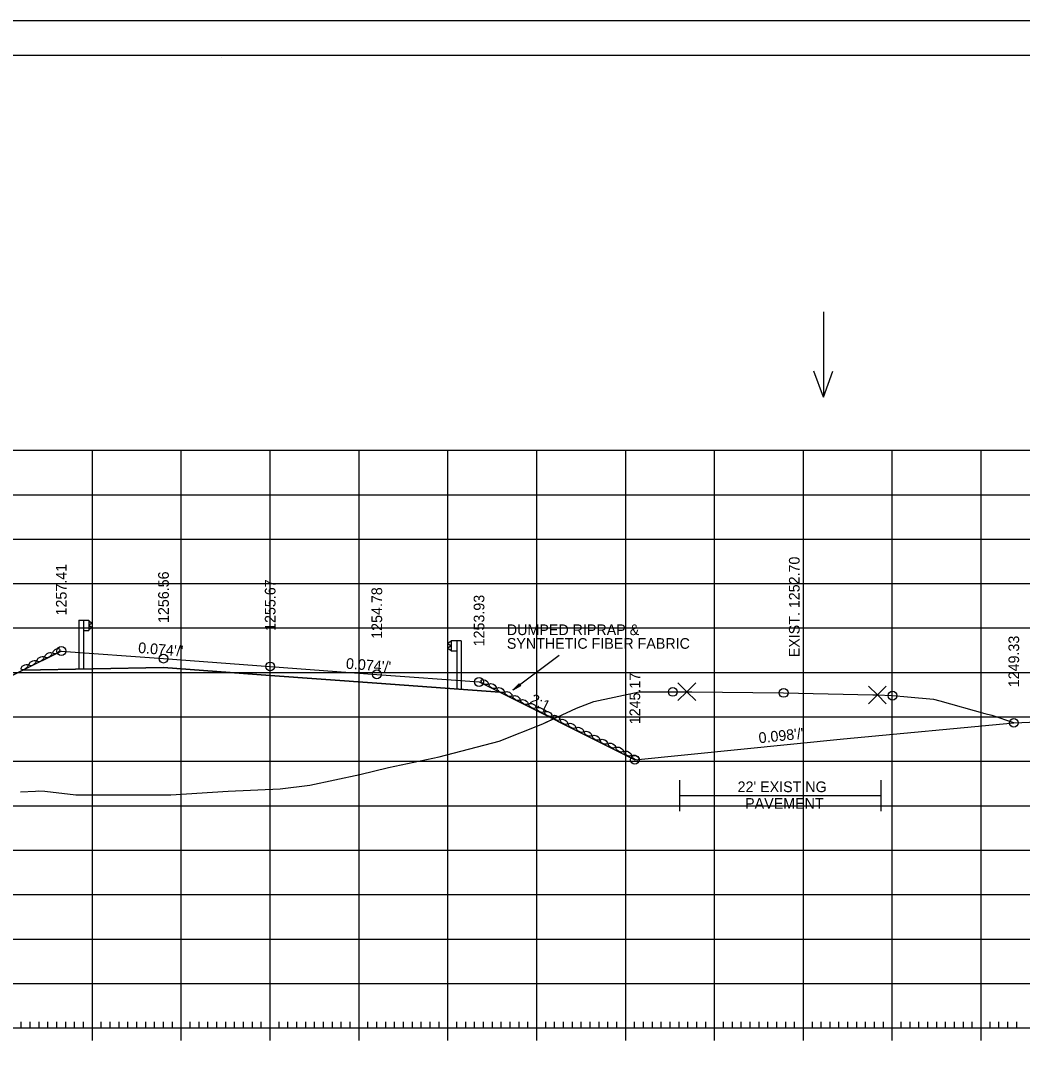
# Model space of a CAD drawing. Extents: x 1406028 to 1412453, y 321733 to 325986.
# Drawn here: x 1406561.8 to 1406674.5, y 323310.6 to 323426 of the extents above; entities that cross this region are included whole.
import ezdxf

# ---------------------------------------------------------------- set-up
doc = ezdxf.new("R2010")
doc.units = 0
for name, color, linetype in [('R_Alt Surface', 7, 'Continuous'), ('R_Axis', 7, 'Continuous'), ('R_Border', 7, 'Continuous'), ('R_Draft', 7, 'Continuous'), ('R_Exist Surface', 7, 'Continuous'), ('R_Fin Surface', 7, 'Continuous'), ('R_Fin Surface Annot', 7, 'Continuous'), ('R_Grid', 7, 'Continuous'), ('R_No Plot', 7, 'Continuous'), ('R_Proposed Const Limits', 7, 'Continuous'), ('R_Proposed Road', 7, 'Continuous'), ('R_Water', 7, 'Continuous'), ('R_Water Annot', 7, 'Continuous'), ('R_Xsect Elev', 7, 'Continuous')]:
    doc.layers.add(name, color=color, linetype=linetype)

msp = doc.modelspace()

# ---------------------------------------------------------------- linework, layer by layer
at = {"layer": 'R_Alt Surface'}
msp.add_lwpolyline([(1406562.06, 323352.92), (1406577.89, 323353.24), (1406589.89, 323352.35), (1406601.89, 323351.46), (1406615.74, 323350.44)], dxfattribs=at)
at = {"layer": 'R_Axis'}
for p, q in [((1406561.89, 323312.68), (1406561.89, 323313.38)), ((1406562.89, 323312.68), (1406562.89, 323313.38)), ((1406563.89, 323312.68), (1406563.89, 323313.38)), ((1406564.89, 323312.68), (1406564.89, 323313.38)), ((1406565.89, 323312.68), (1406565.89, 323313.38)), ((1406566.89, 323312.68), (1406566.89, 323313.38)), ((1406567.89, 323312.68), (1406567.89, 323313.38)), ((1406568.89, 323312.68), (1406568.89, 323313.38)), ((1406569.89, 323311.28), (1406569.89, 323314.08)), ((1406570.89, 323312.68), (1406570.89, 323313.38)), ((1406571.89, 323312.68), (1406571.89, 323313.38)), ((1406572.89, 323312.68), (1406572.89, 323313.38)), ((1406573.89, 323312.68), (1406573.89, 323313.38)), ((1406574.89, 323312.68), (1406574.89, 323313.38)), ((1406575.89, 323312.68), (1406575.89, 323313.38)), ((1406576.89, 323312.68), (1406576.89, 323313.38)), ((1406577.89, 323312.68), (1406577.89, 323313.38)), ((1406578.89, 323312.68), (1406578.89, 323313.38)), ((1406579.89, 323311.28), (1406579.89, 323314.08)), ((1406580.89, 323312.68), (1406580.89, 323313.38)), ((1406581.89, 323312.68), (1406581.89, 323313.38)), ((1406582.89, 323312.68), (1406582.89, 323313.38)), ((1406583.89, 323312.68), (1406583.89, 323313.38)), ((1406584.89, 323312.68), (1406584.89, 323313.38)), ((1406585.89, 323312.68), (1406585.89, 323313.38)), ((1406586.89, 323312.68), (1406586.89, 323313.38)), ((1406587.89, 323312.68), (1406587.89, 323313.38)), ((1406588.89, 323312.68), (1406588.89, 323313.38)), ((1406589.89, 323311.28), (1406589.89, 323314.08)), ((1406590.89, 323312.68), (1406590.89, 323313.38)), ((1406591.89, 323312.68), (1406591.89, 323313.38)), ((1406592.89, 323312.68), (1406592.89, 323313.38)), ((1406593.89, 323312.68), (1406593.89, 323313.38)), ((1406594.89, 323312.68), (1406594.89, 323313.38)), ((1406595.89, 323312.68), (1406595.89, 323313.38)), ((1406596.89, 323312.68), (1406596.89, 323313.38)), ((1406597.89, 323312.68), (1406597.89, 323313.38)), ((1406598.89, 323312.68), (1406598.89, 323313.38)), ((1406599.89, 323311.28), (1406599.89, 323314.08)), ((1406600.89, 323312.68), (1406600.89, 323313.38)), ((1406601.89, 323312.68), (1406601.89, 323313.38)), ((1406602.89, 323312.68), (1406602.89, 323313.38)), ((1406603.89, 323312.68), (1406603.89, 323313.38)), ((1406604.89, 323312.68), (1406604.89, 323313.38)), ((1406605.89, 323312.68), (1406605.89, 323313.38)), ((1406606.89, 323312.68), (1406606.89, 323313.38)), ((1406607.89, 323312.68), (1406607.89, 323313.38)), ((1406608.89, 323312.68), (1406608.89, 323313.38)), ((1406609.89, 323311.28), (1406609.89, 323314.08)), ((1406610.89, 323312.68), (1406610.89, 323313.38)), ((1406611.89, 323312.68), (1406611.89, 323313.38)), ((1406612.89, 323312.68), (1406612.89, 323313.38)), ((1406613.89, 323312.68), (1406613.89, 323313.38)), ((1406614.89, 323312.68), (1406614.89, 323313.38)), ((1406615.89, 323312.68), (1406615.89, 323313.38)), ((1406616.89, 323312.68), (1406616.89, 323313.38)), ((1406617.89, 323312.68), (1406617.89, 323313.38)), ((1406618.89, 323312.68), (1406618.89, 323313.38)), ((1406619.89, 323311.28), (1406619.89, 323314.08)), ((1406620.89, 323312.68), (1406620.89, 323313.38)), ((1406621.89, 323312.68), (1406621.89, 323313.38)), ((1406622.89, 323312.68), (1406622.89, 323313.38)), ((1406623.89, 323312.68), (1406623.89, 323313.38)), ((1406624.89, 323312.68), (1406624.89, 323313.38)), ((1406625.89, 323312.68), (1406625.89, 323313.38)), ((1406626.89, 323312.68), (1406626.89, 323313.38)), ((1406627.89, 323312.68), (1406627.89, 323313.38)), ((1406628.89, 323312.68), (1406628.89, 323313.38)), ((1406629.89, 323311.28), (1406629.89, 323314.08)), ((1406630.89, 323312.68), (1406630.89, 323313.38)), ((1406631.89, 323312.68), (1406631.89, 323313.38)), ((1406632.89, 323312.68), (1406632.89, 323313.38)), ((1406633.89, 323312.68), (1406633.89, 323313.38)), ((1406634.89, 323312.68), (1406634.89, 323313.38)), ((1406635.89, 323312.68), (1406635.89, 323313.38)), ((1406636.89, 323312.68), (1406636.89, 323313.38)), ((1406637.89, 323312.68), (1406637.89, 323313.38)), ((1406638.89, 323312.68), (1406638.89, 323313.38)), ((1406639.89, 323311.28), (1406639.89, 323314.08)), ((1406640.89, 323312.68), (1406640.89, 323313.38)), ((1406641.89, 323312.68), (1406641.89, 323313.38)), ((1406642.89, 323312.68), (1406642.89, 323313.38)), ((1406643.89, 323312.68), (1406643.89, 323313.38)), ((1406644.89, 323312.68), (1406644.89, 323313.38)), ((1406645.89, 323312.68), (1406645.89, 323313.38)), ((1406646.89, 323312.68), (1406646.89, 323313.38)), ((1406647.89, 323312.68), (1406647.89, 323313.38)), ((1406648.89, 323312.68), (1406648.89, 323313.38)), ((1406649.89, 323311.28), (1406649.89, 323314.08)), ((1406650.89, 323312.68), (1406650.89, 323313.38)), ((1406651.89, 323312.68), (1406651.89, 323313.38)), ((1406652.89, 323312.68), (1406652.89, 323313.38)), ((1406653.89, 323312.68), (1406653.89, 323313.38)), ((1406654.89, 323312.68), (1406654.89, 323313.38)), ((1406655.89, 323312.68), (1406655.89, 323313.38)), ((1406656.89, 323312.68), (1406656.89, 323313.38)), ((1406657.89, 323312.68), (1406657.89, 323313.38)), ((1406658.89, 323312.68), (1406658.89, 323313.38)), ((1406659.89, 323311.28), (1406659.89, 323314.08)), ((1406660.89, 323312.68), (1406660.89, 323313.38)), ((1406661.89, 323312.68), (1406661.89, 323313.38)), ((1406662.89, 323312.68), (1406662.89, 323313.38)), ((1406663.89, 323312.68), (1406663.89, 323313.38)), ((1406664.89, 323312.68), (1406664.89, 323313.38)), ((1406665.89, 323312.68), (1406665.89, 323313.38)), ((1406666.89, 323312.68), (1406666.89, 323313.38)), ((1406667.89, 323312.68), (1406667.89, 323313.38)), ((1406668.89, 323312.68), (1406668.89, 323313.38)), ((1406669.89, 323311.28), (1406669.89, 323314.08)), ((1406670.89, 323312.68), (1406670.89, 323313.38)), ((1406671.89, 323312.68), (1406671.89, 323313.38)), ((1406672.89, 323312.68), (1406672.89, 323313.38)), ((1406673.89, 323312.68), (1406673.89, 323313.38)), ((1406449.89, 323312.68), (1406729.89, 323312.68))]:
    msp.add_line(p, q, dxfattribs=at)
at = {"layer": 'R_Border'}
for p, q in [((1406431.89, 323422.14), (1406748.07, 323422.14)), ((1406584.41, 323421.88), (1406584.41, 323421.88)), ((1406584.41, 323421.88), (1406584.41, 323421.88))]:
    msp.add_line(p, q, dxfattribs=at)
at = {"layer": 'R_Draft'}
for p, q in [((1406622.42, 323354.6), (1406617.18, 323350.68)), ((1406617.89, 323351.4), (1406617.18, 323350.68)), ((1406617.91, 323351.38), (1406617.32, 323350.78)), ((1406617.92, 323351.36), (1406617.45, 323350.89)), ((1406618.04, 323351.2), (1406617.45, 323350.89)), ((1406617.94, 323351.34), (1406617.59, 323350.99)), ((1406618.03, 323351.22), (1406617.59, 323350.99)), ((1406617.95, 323351.32), (1406617.72, 323351.09)), ((1406618.01, 323351.24), (1406617.72, 323351.09)), ((1406617.97, 323351.3), (1406617.86, 323351.19)), ((1406618, 323351.26), (1406617.86, 323351.19)), ((1406617.89, 323351.4), (1406618.07, 323351.16)), ((1406618.07, 323351.16), (1406617.18, 323350.68)), ((1406618.06, 323351.18), (1406617.32, 323350.78)), ((1406635.96, 323340.55), (1406635.96, 323337.05)), ((1406658.59, 323340.55), (1406658.59, 323337.05)), ((1406635.98, 323338.83), (1406658.57, 323338.83))]:
    msp.add_line(p, q, dxfattribs=at)
for centre, major_axis in [((1406564.93, 323354.62), (0.371, 0.232)), ((1406565.83, 323355.07), (0.371, 0.232)), ((1406562.25, 323353.28), (0.371, 0.232)), ((1406563.14, 323353.73), (0.371, 0.232)), ((1406564.04, 323354.18), (0.371, 0.232)), ((1406614.02, 323351.59), (0.389, -0.201)), ((1406614.91, 323351.14), (0.389, -0.201)), ((1406615.81, 323350.7), (0.389, -0.201)), ((1406616.7, 323350.25), (0.389, -0.201)), ((1406617.6, 323349.8), (0.389, -0.201)), ((1406618.49, 323349.35), (0.389, -0.201)), ((1406619.38, 323348.91), (0.389, -0.201)), ((1406620.28, 323348.46), (0.389, -0.201)), ((1406621.17, 323348.01), (0.389, -0.201)), ((1406622.07, 323347.57), (0.389, -0.201)), ((1406622.96, 323347.12), (0.389, -0.201)), ((1406623.86, 323346.67), (0.389, -0.201)), ((1406624.75, 323346.22), (0.389, -0.201)), ((1406625.65, 323345.78), (0.389, -0.201)), ((1406626.54, 323345.33), (0.389, -0.201)), ((1406627.43, 323344.88), (0.389, -0.201)), ((1406628.33, 323344.44), (0.389, -0.201)), ((1406629.22, 323343.99), (0.389, -0.201)), ((1406630.12, 323343.54), (0.389, -0.201)), ((1406631.01, 323343.09), (0.389, -0.201))]:
    msp.add_ellipse(centre, major_axis=major_axis, ratio=0.517889, dxfattribs=at)
at = {"layer": 'R_Exist Surface'}
msp.add_lwpolyline([(1406561.78, 323339.24), (1406563.48, 323339.33), (1406563.87, 323339.35), (1406564.53, 323339.3), (1406568.01, 323338.89), (1406568.39, 323338.91), (1406571.64, 323338.9), (1406578.7, 323338.92), (1406585.15, 323339.3), (1406591, 323339.57), (1406594.37, 323340.01), (1406599.97, 323341.21), (1406603.22, 323341.97), (1406608.9, 323343.18), (1406615.67, 323344.96), (1406620.57, 323346.9), (1406624.36, 323348.65), (1406626.3, 323349.42), (1406631.4, 323350.51), (1406634.52, 323350.5), (1406635.19, 323350.49), (1406636.68, 323350.51), (1406636.77, 323350.51), (1406637.32, 323350.5), (1406647.66, 323350.38), (1406657.71, 323350.16), (1406658.21, 323350.15), (1406659.82, 323350.08), (1406659.91, 323350.07), (1406661.61, 323349.93), (1406664.52, 323349.67), (1406665.22, 323349.48), (1406670.3, 323348.07), (1406671.09, 323347.88), (1406673.51, 323347.03), (1406673.56, 323347.01), (1406676.24, 323347.13)], dxfattribs=at)
at = {"layer": 'R_Fin Surface'}
for points in [[(1406531.28, 323337.53), (1406562.06, 323352.92), (1406566.39, 323355.09), (1406577.89, 323354.24), (1406589.89, 323353.35), (1406601.89, 323352.46), (1406613.39, 323351.61), (1406615.74, 323350.44), (1406630.92, 323342.85), (1406654.39, 323345.2), (1406673.56, 323347.01)], [(1406566.39, 323355.09), (1406577.89, 323354.24), (1406589.89, 323353.35), (1406601.89, 323352.46), (1406613.39, 323351.61)]]:
    msp.add_lwpolyline(points, dxfattribs=at)
at = {"layer": 'R_Grid'}
for p, q in [((1406449.89, 323377.68), (1406729.89, 323377.68)), ((1406569.89, 323312.68), (1406569.89, 323377.68)), ((1406579.89, 323312.68), (1406579.89, 323377.68)), ((1406589.89, 323312.68), (1406589.89, 323377.68)), ((1406599.89, 323312.68), (1406599.89, 323377.68)), ((1406609.89, 323312.68), (1406609.89, 323377.68)), ((1406619.89, 323312.68), (1406619.89, 323377.68)), ((1406629.89, 323312.68), (1406629.89, 323377.68)), ((1406639.89, 323312.68), (1406639.89, 323377.68)), ((1406649.89, 323312.68), (1406649.89, 323377.68)), ((1406659.89, 323312.68), (1406659.89, 323377.68)), ((1406669.89, 323312.68), (1406669.89, 323377.68)), ((1406449.89, 323372.68), (1406729.89, 323372.68)), ((1406449.89, 323367.68), (1406729.89, 323367.68)), ((1406449.89, 323362.68), (1406729.89, 323362.68)), ((1406449.89, 323357.68), (1406729.89, 323357.68)), ((1406449.89, 323352.68), (1406729.89, 323352.68)), ((1406449.89, 323347.68), (1406729.89, 323347.68)), ((1406449.89, 323342.68), (1406729.89, 323342.68)), ((1406449.89, 323337.68), (1406729.89, 323337.68)), ((1406449.89, 323332.68), (1406729.89, 323332.68)), ((1406449.89, 323327.68), (1406729.89, 323327.68)), ((1406449.89, 323322.68), (1406729.89, 323322.68)), ((1406449.89, 323317.68), (1406729.89, 323317.68)), ((1406449.89, 323312.68), (1406729.89, 323312.68))]:
    msp.add_line(p, q, dxfattribs=at)
at = {"layer": 'R_No Plot'}
msp.add_line((1406419.49, 323426.03), (1406752.82, 323426.03), dxfattribs=at)
for points in [[(1406419.48, 323426.03), (1406752.82, 323426.03), (1406752.82, 323212.7), (1406419.48, 323212.7)], [(1406665.81, 323422.14), (1406685.43, 323422.14), (1406685.43, 323412.26), (1406701.54, 323412.26), (1406724.74, 323412.26), (1406724.74, 323387.93), (1406748.07, 323387.93), (1406748.07, 323216.68), (1406431.89, 323216.68), (1406431.89, 323422.14)]]:
    msp.add_lwpolyline(points, close=True, dxfattribs=at)
for points in [[(1406561.78, 323339.24), (1406563.48, 323339.33), (1406563.87, 323339.35), (1406564.53, 323339.3), (1406568.01, 323338.89), (1406568.39, 323338.91), (1406571.64, 323338.9), (1406578.7, 323338.92), (1406585.15, 323339.3), (1406591, 323339.57), (1406594.37, 323340.01), (1406599.97, 323341.21), (1406603.22, 323341.97), (1406608.9, 323343.18), (1406615.67, 323344.96), (1406620.57, 323346.9), (1406621.74, 323347.44), (1406615.74, 323350.44), (1406601.89, 323351.46), (1406589.89, 323352.35), (1406577.89, 323353.24), (1406562.06, 323352.92), (1406531.28, 323337.53)], [(1406636.77, 323350.51), (1406635.77, 323351.51), (1406636.77, 323350.51), (1406635.77, 323349.51), (1406636.77, 323350.51), (1406637.77, 323349.51), (1406636.77, 323350.51), (1406637.77, 323351.51)], [(1406658.21, 323350.15), (1406657.21, 323351.15), (1406658.21, 323350.15), (1406657.21, 323349.15), (1406658.21, 323350.15), (1406659.21, 323349.15), (1406658.21, 323350.15), (1406659.21, 323351.15)]]:
    msp.add_lwpolyline(points, dxfattribs=at)
for centre in [(1406566.39, 323355.09), (1406566.39, 323355.09), (1406566.39, 323355.09), (1406577.89, 323354.24), (1406589.89, 323353.35), (1406601.89, 323352.46), (1406613.39, 323351.61), (1406613.39, 323351.61), (1406635.19, 323350.49), (1406647.66, 323350.38), (1406659.91, 323350.07), (1406673.56, 323347.01), (1406630.92, 323342.85)]:
    msp.add_circle(centre, 0.5, dxfattribs=at)
at = {"layer": 'R_Proposed Const Limits'}
msp.add_lwpolyline([(1406566.39, 323355.09), (1406531.28, 323337.53)], dxfattribs=at)
at = {"layer": 'R_Proposed Road'}
for points in [[(1406566.39, 323355.09), (1406566.39, 323355.09)], [(1406613.39, 323351.61), (1406613.39, 323351.61)], [(1406613.39, 323351.61), (1406630.92, 323342.85)]]:
    msp.add_lwpolyline(points, dxfattribs=at)
at = {"layer": 'R_Water'}
for p, q in [((1406568.38, 323358.56), (1406568.38, 323353.09)), ((1406568.38, 323358.56), (1406569.5, 323358.56)), ((1406568.87, 323358.56), (1406568.87, 323353.09)), ((1406569.5, 323358.56), (1406569.5, 323357.4)), ((1406568.87, 323357.4), (1406569.5, 323357.4)), ((1406611.39, 323356.25), (1406610.26, 323356.25)), ((1406610.26, 323356.25), (1406610.26, 323355.08)), ((1406610.9, 323356.25), (1406610.9, 323350.77)), ((1406611.39, 323356.25), (1406611.39, 323350.77)), ((1406610.9, 323355.08), (1406610.26, 323355.08))]:
    msp.add_line(p, q, dxfattribs=at)
for points in [[(1406569.5, 323358.49), (1406569.88, 323358.24), (1406569.5, 323357.98), (1406569.88, 323357.73), (1406569.5, 323357.47)], [(1406610.26, 323356.18), (1406609.89, 323355.92), (1406610.26, 323355.67), (1406609.89, 323355.41), (1406610.26, 323355.16)]]:
    msp.add_lwpolyline(points, dxfattribs=at)
at = {"layer": 'R_Water Annot'}
for p, q in [((1406652.14, 323393.24), (1406652.14, 323383.66)), ((1406652.14, 323383.66), (1406651.07, 323386.59)), ((1406652.14, 323383.66), (1406653.2, 323386.59))]:
    msp.add_line(p, q, dxfattribs=at)

# ---------------------------------------------------------------- texts
at = {"layer": 'R_Draft'}
for s, p in [('DUMPED RIPRAP &', (1406616.52, 323356.88)), ('SYNTHETIC FIBER FABRIC', (1406616.52, 323355.34)), ("22' EXISTING ", (1406642.48, 323339.21)), ('PAVEMENT', (1406643.33, 323337.34))]:
    msp.add_text(s, height=1.2, dxfattribs=at).set_placement(p)
at = {"layer": 'R_Fin Surface Annot'}
for s, rotation, p in [('1257.41', 90, (1406566.99, 323359.09)), ('1256.56', 90, (1406578.49, 323358.24)), ('1255.67', 90, (1406590.49, 323357.35)), ('1254.78', 90, (1406602.49, 323356.46)), ('1253.93', 90, (1406613.99, 323355.61)), ("0.074'/'", 355.3492, (1406575, 323354.88)), ('1249.33', 90, (1406674.16, 323351.01)), ("0.074'/'", 355.3492, (1406598.38, 323353.11)), ('1245.17', 90, (1406631.52, 323346.85)), ('2:1', 333.4349, (1406619.02, 323349.26)), ("0.098'/'", 5.9943, (1406644.91, 323344.71))]:
    msp.add_text(s, height=1.2, rotation=rotation, dxfattribs=at).set_placement(p)
at = {"layer": 'R_No Plot'}
for p in [(1406631.36, 323350.46), (1406664.48, 323349.62), (1406624.32, 323348.6), (1406671.05, 323347.83), (1406673.52, 323346.96), (1406615.63, 323344.91), (1406594.32, 323339.96), (1406563.83, 323339.3), (1406567.97, 323338.84)]:
    msp.add_text('+', height=0.1, dxfattribs=at).set_placement(p)
at = {"layer": 'R_Xsect Elev'}
msp.add_text('EXIST. 1252.70', height=1.2, rotation=90, dxfattribs=at).set_placement((1406649.46, 323354.38))

doc.saveas('drawing.dxf')
